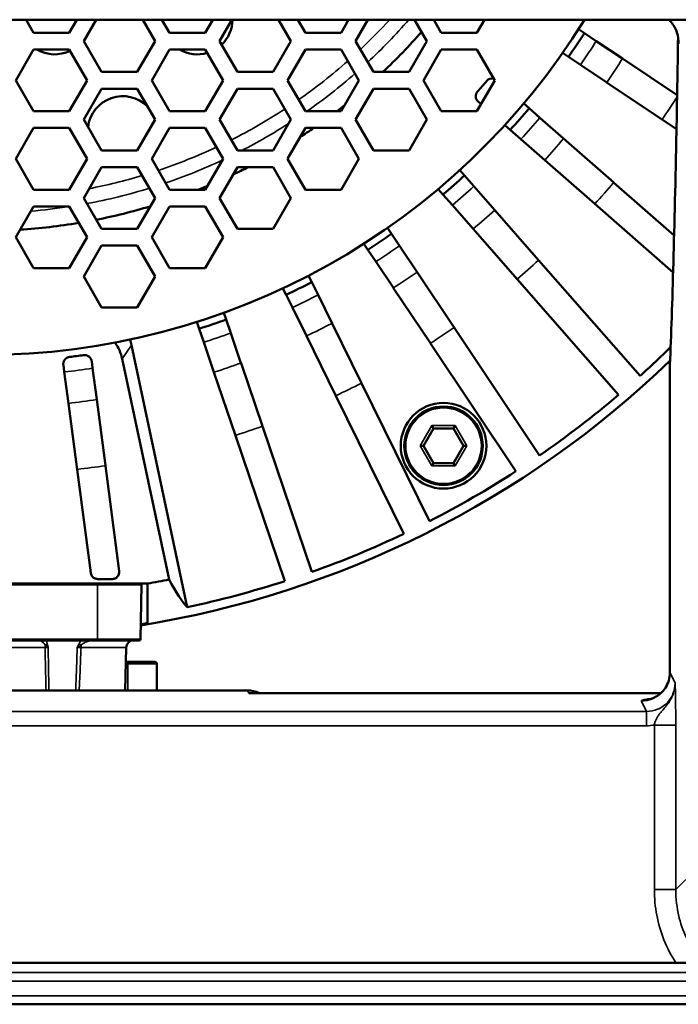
# Model space of a CAD drawing. Header units: millimetres. Extents: x 50 to 3176, y 50 to 2109.
# Tile 648 of 656: x 2274 to 2321, y 967 to 1036. Entities that reach past the tile are written whole.
import ezdxf

# ---------------------------------------------------------------- set-up
doc = ezdxf.new("R2010")
doc.units = ezdxf.units.MM
doc.header["$LTSCALE"] = 10
doc.layers.add('Visible (ISO)', color=7, linetype='Continuous', lineweight=50)
doc.layers.add('Visible Narrow (ISO)', color=7, linetype='Continuous', lineweight=35)

msp = doc.modelspace()

# ---------------------------------------------------------------- linework, layer by layer
at = {"layer": 'Visible (ISO)'}
for p, q in [((2551.3108, 1036.2033), (2182.3108, 1036.2033)), ((2274.7956, 1036.2033), (2275.3239, 1035.2882)), ((2277.8239, 1035.2882), (2278.3522, 1036.2033)), ((2279.7031, 1036.2033), (2278.837, 1034.7033)), ((2283.837, 1034.7033), (2282.971, 1036.2033)), ((2284.3219, 1036.2033), (2284.8502, 1035.2882)), ((2287.3502, 1035.2882), (2287.8785, 1036.2033)), ((2289.2294, 1036.2033), (2288.3633, 1034.7033)), ((2293.3633, 1034.7033), (2292.4973, 1036.2033)), ((2293.8482, 1036.2033), (2294.3765, 1035.2882)), ((2296.8765, 1035.2882), (2297.4048, 1036.2033)), ((2298.7556, 1036.2033), (2297.8896, 1034.7033)), ((2302.8896, 1034.7033), (2302.0236, 1036.2033)), ((2303.3744, 1036.2033), (2303.9027, 1035.2882)), ((2306.4027, 1035.2882), (2306.9311, 1036.2033)), ((2277.8239, 1035.2882), (2275.3239, 1035.2882)), ((2287.3502, 1035.2882), (2284.8502, 1035.2882)), ((2296.8765, 1035.2882), (2294.3765, 1035.2882)), ((2306.4027, 1035.2882), (2303.9027, 1035.2882)), ((2313.5157, 1035.5396), (2313.9315, 1035.2618)), ((2314.7638, 1034.7057), (2313.9315, 1035.2618)), ((2278.837, 1034.7033), (2280.087, 1032.5382)), ((2282.587, 1032.5382), (2283.837, 1034.7033)), ((2288.3633, 1034.7033), (2289.6133, 1032.5382)), ((2292.1133, 1032.5382), (2293.3633, 1034.7033)), ((2297.8896, 1034.7033), (2299.1396, 1032.5382)), ((2301.6396, 1032.5382), (2302.8896, 1034.7033)), ((2314.7631, 1034.7061), (2316.6086, 1033.473)), ((2275.3239, 1034.1183), (2274.0739, 1031.9533)), ((2275.3239, 1034.1183), (2277.8239, 1034.1183)), ((2279.0739, 1031.9533), (2277.8239, 1034.1183)), ((2284.8502, 1034.1183), (2283.6002, 1031.9533)), ((2284.8502, 1034.1183), (2287.3502, 1034.1183)), ((2288.6002, 1031.9533), (2287.3502, 1034.1183)), ((2294.3765, 1034.1183), (2293.1265, 1031.9533)), ((2294.3765, 1034.1183), (2296.8765, 1034.1183)), ((2298.1265, 1031.9533), (2296.8765, 1034.1183)), ((2303.9027, 1034.1183), (2302.6527, 1031.9533)), ((2303.9027, 1034.1183), (2306.4027, 1034.1183)), ((2307.6527, 1031.9533), (2306.4027, 1034.1183)), ((2312.8204, 1033.5989), (2312.4045, 1033.8767)), ((2313.6502, 1033.0444), (2312.8204, 1033.5989)), ((2315.4974, 1031.8101), (2313.652, 1033.0432)), ((2320.4357, 1030.9158), (2316.6099, 1033.4721)), ((2282.587, 1032.5382), (2280.087, 1032.5382)), ((2292.1133, 1032.5382), (2289.6133, 1032.5382)), ((2301.6396, 1032.5382), (2299.1396, 1032.5382)), ((2274.0739, 1031.9533), (2275.3239, 1029.7882)), ((2277.8239, 1029.7882), (2279.0739, 1031.9533)), ((2283.6002, 1031.9533), (2284.8502, 1029.7882)), ((2287.3502, 1029.7882), (2288.6002, 1031.9533)), ((2293.1265, 1031.9533), (2294.3765, 1029.7882)), ((2296.8765, 1029.7882), (2298.1265, 1031.9533)), ((2302.6527, 1031.9533), (2303.9027, 1029.7882)), ((2306.4027, 1029.7882), (2307.6527, 1031.9533)), ((2319.3788, 1029.2167), (2315.494, 1031.8124)), ((2280.087, 1031.3683), (2278.837, 1029.2033)), ((2280.087, 1031.3683), (2282.587, 1031.3683)), ((2283.837, 1029.2033), (2282.587, 1031.3683)), ((2289.6133, 1031.3683), (2288.3633, 1029.2033)), ((2289.6133, 1031.3683), (2292.1133, 1031.3683)), ((2293.3633, 1029.2033), (2292.1133, 1031.3683)), ((2299.1396, 1031.3683), (2297.8896, 1029.2033)), ((2299.1396, 1031.3683), (2301.6396, 1031.3683)), ((2302.8896, 1029.2033), (2301.6396, 1031.3683)), ((2306.6897, 1030.2852), (2306.4859, 1030.4639)), ((2309.6786, 1030.3242), (2310.0546, 1029.9944)), ((2277.8239, 1029.7882), (2275.3239, 1029.7882)), ((2287.3502, 1029.7882), (2284.8502, 1029.7882)), ((2296.8765, 1029.7882), (2294.3765, 1029.7882)), ((2306.4027, 1029.7882), (2303.9027, 1029.7882)), ((2310.8064, 1029.3351), (2310.0546, 1029.9944)), ((2278.837, 1029.2033), (2280.087, 1027.0382)), ((2282.587, 1027.0382), (2283.837, 1029.2033)), ((2288.3633, 1029.2033), (2289.6133, 1027.0382)), ((2292.1133, 1027.0382), (2293.3633, 1029.2033)), ((2297.8896, 1029.2033), (2299.1396, 1027.0382)), ((2301.6396, 1027.0382), (2302.8896, 1029.2033)), ((2308.7359, 1028.4907), (2308.3599, 1028.8205)), ((2310.8066, 1029.3349), (2312.4753, 1027.8715)), ((2320.3908, 1028.5404), (2319.38, 1029.2158)), ((2275.3239, 1028.6183), (2274.0739, 1026.4533)), ((2275.3239, 1028.6183), (2277.8239, 1028.6183)), ((2279.0739, 1026.4533), (2277.8239, 1028.6183)), ((2284.8502, 1028.6183), (2283.6002, 1026.4533)), ((2284.8502, 1028.6183), (2287.3502, 1028.6183)), ((2288.6002, 1026.4533), (2287.3502, 1028.6183)), ((2294.3765, 1028.6183), (2293.1265, 1026.4533)), ((2294.3765, 1028.6183), (2296.8765, 1028.6183)), ((2298.1265, 1026.4533), (2296.8765, 1028.6183)), ((2309.4875, 1027.8316), (2308.7359, 1028.4907)), ((2311.1566, 1026.3679), (2309.4879, 1027.8313)), ((2315.9871, 1024.7918), (2312.4792, 1027.8681)), ((2282.587, 1027.0382), (2280.087, 1027.0382)), ((2292.1133, 1027.0382), (2289.6133, 1027.0382)), ((2301.6396, 1027.0382), (2299.1396, 1027.0382)), ((2274.0739, 1026.4533), (2275.3239, 1024.2882)), ((2277.8239, 1024.2882), (2279.0739, 1026.4533)), ((2283.6002, 1026.4533), (2284.8502, 1024.2882)), ((2287.3502, 1024.2882), (2288.6002, 1026.4533)), ((2293.1265, 1026.4533), (2294.3765, 1024.2882)), ((2296.8765, 1024.2882), (2298.1265, 1026.4533)), ((2314.6659, 1023.2902), (2311.1537, 1026.3704)), ((2280.087, 1025.8683), (2278.837, 1023.7033)), ((2280.087, 1025.8683), (2282.587, 1025.8683)), ((2283.837, 1023.7033), (2282.587, 1025.8683)), ((2289.6133, 1025.8683), (2288.3633, 1023.7033)), ((2289.6133, 1025.8683), (2292.1133, 1025.8683)), ((2293.3633, 1023.7033), (2292.1133, 1025.8683)), ((2305.1936, 1025.6542), (2305.5233, 1025.2782)), ((2306.1829, 1024.526), (2305.5233, 1025.2782)), ((2315.9857, 1024.793), (2320.2223, 1021.0776)), ((2277.8239, 1024.2882), (2275.3239, 1024.2882)), ((2287.3502, 1024.2882), (2284.8502, 1024.2882)), ((2296.8765, 1024.2882), (2294.3765, 1024.2882)), ((2304.0196, 1023.9595), (2303.6899, 1024.3355)), ((2306.1828, 1024.5262), (2307.6462, 1022.8575)), ((2278.837, 1023.7033), (2280.087, 1021.5382)), ((2282.587, 1021.5382), (2283.837, 1023.7033)), ((2288.3633, 1023.7033), (2289.6133, 1021.5382)), ((2292.1133, 1021.5382), (2293.3633, 1023.7033)), ((2304.679, 1023.2076), (2304.0196, 1023.9595)), ((2320.1508, 1018.4802), (2314.667, 1023.2893)), ((2275.3239, 1023.1183), (2274.0739, 1020.9533)), ((2275.3239, 1023.1183), (2277.8239, 1023.1183)), ((2279.0739, 1020.9533), (2277.8239, 1023.1183)), ((2284.8502, 1023.1183), (2283.6002, 1020.9533)), ((2284.8502, 1023.1183), (2287.3502, 1023.1183)), ((2288.6002, 1020.9533), (2287.3502, 1023.1183)), ((2306.1425, 1021.5388), (2304.6791, 1023.2075)), ((2310.7251, 1019.3466), (2307.6467, 1022.8569)), ((2282.587, 1021.5382), (2280.087, 1021.5382)), ((2292.1133, 1021.5382), (2289.6133, 1021.5382)), ((2300.1374, 1021.6095), (2300.4152, 1021.1937)), ((2309.221, 1018.0284), (2306.1418, 1021.5395)), ((2274.0739, 1020.9533), (2275.3239, 1018.7882)), ((2277.8239, 1018.7882), (2279.0739, 1020.9533)), ((2283.6002, 1020.9533), (2284.8502, 1018.7882)), ((2287.3502, 1018.7882), (2288.6002, 1020.9533)), ((2300.9712, 1020.3616), (2300.4152, 1021.1937)), ((2280.087, 1020.3683), (2278.837, 1018.2033)), ((2280.087, 1020.3683), (2282.587, 1020.3683)), ((2283.837, 1018.2033), (2282.587, 1020.3683)), ((2298.7523, 1020.0825), (2298.4744, 1020.4984)), ((2299.3074, 1019.2517), (2298.7523, 1020.0825)), ((2300.9709, 1020.3621), (2302.204, 1018.5166)), ((2300.541, 1017.4055), (2299.3079, 1019.2509)), ((2310.7249, 1019.3468), (2317.8361, 1011.2381)), ((2277.8239, 1018.7882), (2275.3239, 1018.7882)), ((2287.3502, 1018.7882), (2284.8502, 1018.7882)), ((2304.7984, 1014.6337), (2302.205, 1018.5151)), ((2278.837, 1018.2033), (2280.087, 1016.0382)), ((2282.587, 1016.0382), (2283.837, 1018.2033)), ((2294.5965, 1018.2594), (2294.8177, 1017.8109)), ((2295.2603, 1016.9133), (2294.8177, 1017.8109)), ((2316.3324, 1009.9194), (2309.2213, 1018.0281)), ((2293.0239, 1016.9263), (2292.8027, 1017.3749)), ((2303.1347, 1013.5237), (2300.54, 1017.407)), ((2293.4662, 1016.0294), (2293.0239, 1016.9263)), ((2295.26, 1016.9139), (2296.2417, 1014.9232)), ((2282.587, 1016.0382), (2280.087, 1016.0382)), ((2294.4479, 1014.0387), (2293.4663, 1016.0293)), ((2286.9326, 1014.5448), (2286.7718, 1015.0184)), ((2288.6657, 1015.6612), (2288.8265, 1015.1877)), ((2289.1482, 1014.2399), (2288.8265, 1015.1877)), ((2287.2542, 1013.5974), (2286.9326, 1014.5448)), ((2298.3073, 1010.7347), (2296.243, 1014.9207)), ((2304.798, 1014.6343), (2310.7901, 1005.6666)), ((2289.148, 1014.2406), (2289.8614, 1012.1389)), ((2296.5127, 1009.8517), (2294.447, 1014.0406)), ((2286.0884, 995.0324), (2282.187, 1013.3867)), ((2287.9675, 1011.496), (2287.2541, 1013.5977)), ((2309.1271, 1004.5555), (2303.1351, 1013.5231)), ((2279.4578, 1011.7798), (2279.3935, 1012.2683)), ((2281.5297, 1012.4463), (2284.8194, 996.9694)), ((2277.4106, 1012.0072), (2277.4749, 1011.5188)), ((2279.4578, 1011.7798), (2279.7475, 1009.5793)), ((2291.3627, 1007.7162), (2289.8623, 1012.1362)), ((2319.9292, 990.4608), (2319.9292, 1011.8528)), ((2277.7646, 1009.3183), (2277.4749, 1011.5188)), ((2289.468, 1007.0757), (2287.9662, 1011.4999)), ((2298.3068, 1010.7356), (2303.0771, 1001.0625)), ((2280.3568, 1004.9513), (2279.7469, 1009.5834)), ((2301.2833, 1000.1779), (2296.5131, 1009.851)), ((2278.3741, 1004.6887), (2277.7646, 1009.318)), ((2291.3624, 1007.7171), (2294.8291, 997.5045)), ((2303.3608, 1007.5571), (2302.6608, 1006.3446)), ((2303.2453, 1007.7571), (2303.3608, 1007.5571)), ((2304.7608, 1007.5571), (2303.3608, 1007.5571)), ((2304.8762, 1007.7571), (2304.7608, 1007.5571)), ((2305.4608, 1006.3446), (2304.7608, 1007.5571)), ((2292.9352, 996.8616), (2289.4685, 1007.0743)), ((2302.4298, 1006.3446), (2302.6608, 1006.3446)), ((2302.6608, 1006.3446), (2303.3608, 1005.1322)), ((2304.7608, 1005.1322), (2305.4608, 1006.3446)), ((2305.6917, 1006.3446), (2305.4608, 1006.3446)), ((2278.3739, 1004.6902), (2279.3285, 997.4389)), ((2280.3571, 1004.9487), (2281.3288, 997.5679)), ((2303.2453, 1004.9322), (2303.3608, 1005.1322)), ((2303.3608, 1005.1322), (2304.7608, 1005.1322)), ((2304.8762, 1004.9322), (2304.7608, 1005.1322)), ((2263.8108, 996.7033), (2279.8108, 996.7033)), ((2279.8108, 996.7033), (2282.3719, 996.7033)), ((2282.3719, 996.7033), (2283.3115, 996.7033)), ((2282.8788, 996.6015), (2282.8125, 992.8015)), ((2279.8108, 992.7033), (2263.8108, 992.7033)), ((2282.7125, 992.7033), (2279.8108, 992.7033)), ((2281.7471, 989.2054), (2281.8153, 992.2146)), ((2281.9191, 991.2033), (2281.7924, 991.2033)), ((2281.9191, 991.2033), (2283.8152, 991.2033)), ((2283.9679, 991.0533), (2283.9679, 989.2054)), ((2253.3123, 989.2054), (2290.3092, 989.2054)), ((2319.3024, 989.0186), (2290.4026, 989.0186)), ((2250.1569, 970.1183), (2320.3375, 970.1183)), ((2512.7503, 967.2033), (2191.8108, 967.2033))]:
    msp.add_line(p, q, dxfattribs=at)
for radius in [3, 2.75]:
    msp.add_circle((2304.0608, 1006.3446), radius, dxfattribs=at)
for centre, radius, start, end in [((2271.8108, 1062.2033), 49.5, 211.685245, 328.314755), ((2286.8108, 1036.2225), 2.45, 180.449902, 182.09189), ((2286.8108, 1036.2225), 2.45, 313.812752, 359.550098), ((2271.8108, 1062.2033), 40.7933, 313.347496, 318.827861), ((2271.8108, 1062.2033), 50, 325.104008, 327.395992), ((2276.8108, 1036.2225), 2.45, 239.187334, 295.911401), ((2286.8108, 1036.2225), 2.45, 239.187334, 286.187248), ((2271.8108, 1062.2033), 46.5, 318.140459, 319.359541), ((2307.4749, 1031.5917), 0.5, 77.964033, 139.359541), ((2306.8156, 1030.8399), 0.5, 138.140459, 228.75), ((2281.571, 1028.3928), 2.45, 44.89538, 173.225891), ((2271.8108, 1062.2033), 40.7933, 307.380906, 308.348153), ((2271.8108, 1062.2033), 50, 317.604008, 319.895992), ((2271.8108, 1062.2033), 40.7933, 302.962354, 304.583987), ((2271.8108, 1062.2033), 40.7933, 295.416013, 297.037646), ((2271.8108, 1062.2033), 50, 310.104008, 312.395992), ((2271.8108, 1062.2033), 40.7933, 291.651847, 292.619094), ((2271.8108, 1062.2033), 40.7933, 281.172139, 286.652504), ((2271.8108, 1062.2033), 40.7933, 273.617301, 279.426784), ((2271.8108, 1062.2033), 50, 302.604008, 304.895992), ((2271.8108, 1062.2033), 50, 295.104008, 297.395992), ((2271.8108, 1062.2033), 50, 287.604008, 289.895992), ((2271.8108, 1062.2033), 68.6715, 312.084375, 314.542909), ((2271.8108, 1062.2033), 50, 276.932706, 278.067294), ((2271.8108, 1062.2033), 69.3237, 279.145502, 313.97343), ((2271.8108, 1062.2033), 68.6715, 304.584375, 310.415625), ((2271.8108, 1062.2033), 68.6715, 297.084375, 302.915625), ((2271.8108, 1062.2033), 68.6715, 289.584375, 295.415625), ((2282.7788, 996.6033), 0.1, 359, 90), ((2271.8108, 1062.2033), 66.5183, 279.957465, 281.277715), ((2271.8108, 1062.2033), 68.6715, 282, 287.915625), ((2282.3152, 992.2033), 0.5, 90, 178.7), ((2282.7125, 992.8033), 0.1, 270, 359)]:
    msp.add_arc(centre, radius, start, end, dxfattribs=at)
for centre, major_axis, ratio, start_param, end_param in [((2279.2502, 1012.7544), (1.7228, 2.4658), 0.9974374, 5.5330978, 5.668985), ((2278.5929, 1011.8136), (1.7228, 2.4658), 0.9974374, 5.533122, 5.9451779), ((2321.9313, 1011.9546), (-1.9984, 0.0794), 0.9154271, 6.2831823, 6.2833886), ((2283.8152, 991.0533), (0.1526, 0), 0.9826973, 0, 1.5707963), ((2290.3105, 987.2042), (0.8949, -1.7903), 0.9992388, 2.2428349, 2.6783715)]:
    msp.add_ellipse(centre, major_axis=major_axis, ratio=ratio, start_param=start_param, end_param=end_param, dxfattribs=at)
for points, knots in [([(2320.5325, 1034.5174), (2320.5427, 1034.771), (2320.5087, 1035.0494), (2320.3313, 1035.5782), (2320.1877, 1035.8276), (2319.9598, 1036.0881), (2319.9021, 1036.1467), (2319.8388, 1036.2032)], [-2.17884973, -2.17884973, -2.17884973, -2.17884973, -1.98792682, -1.98792682, -1.7970039, -1.7970039, -1.74103582, -1.74103582, -1.74103582, -1.74103582]), ([(2319.9329, 1012.034), (2320.0965, 1016.1518), (2320.254, 1021.5617), (2320.4283, 1030.4438), (2320.4667, 1032.6442), (2320.502, 1034.988)], [0, 0, 0, 0, 3.0835019, 3.0835019, 4.0123467, 4.0123467, 4.0123467, 4.0123467]), ([(2277.8459, 1012.5689), (2277.8449, 1012.5687), (2277.8439, 1012.5686), (2277.7512, 1012.5567), (2277.6614, 1012.5194), (2277.5258, 1012.4062), (2277.4783, 1012.3427), (2277.4237, 1012.2161), (2277.4084, 1012.1542), (2277.4058, 1012.0606), (2277.407, 1012.0341), (2277.4106, 1012.0072)], [-0.00054676, -0.00054676, -0.00054676, -0.00054676, 0, 0, 0.04815888, 0.04815888, 0.086338, 0.086338, 0.11486679, 0.11486679, 0.12573368, 0.12573368, 0.12573368, 0.12573368]), ([(2279.3935, 1012.2683), (2279.3899, 1012.2951), (2279.3843, 1012.321), (2279.3576, 1012.4108), (2279.3267, 1012.4666), (2279.2413, 1012.5748), (2279.1789, 1012.6238), (2279.0186, 1012.6981), (2278.9222, 1012.7109), (2278.8296, 1012.6984), (2278.8286, 1012.6982), (2278.8276, 1012.6981)], [0.31226974, 0.31226974, 0.31226974, 0.31226974, 0.32313663, 0.32313663, 0.35166541, 0.35166541, 0.38984454, 0.38984454, 0.43800342, 0.43800342, 0.43855018, 0.43855018, 0.43855018, 0.43855018]), ([(2279.3287, 997.438), (2279.3377, 997.3696), (2279.361, 997.302), (2279.445, 997.166), (2279.5105, 997.1038), (2279.6191, 997.0462), (2279.6576, 997.0293), (2279.7314, 997.0113), (2279.7648, 997.0053), (2279.8107, 997.0034), (2279.8174, 997.0033), (2279.8245, 997.0033)], [-0.19940481, -0.19940481, -0.19940481, -0.19940481, -0.13350742, -0.13350742, -0.05383403, -0.05383403, -0.02493411, -0.02493411, -0.0091785, -0.0091785, -0.00664754, -0.00664754, -0.00664754, -0.00664754]), ([(2280.8332, 997.0033), (2280.8443, 997.0033), (2280.8563, 997.0037), (2280.8798, 997.0054), (2280.8908, 997.0065), (2280.9021, 997.0081), (2280.9105, 997.0092), (2280.9188, 997.0106), (2280.9412, 997.0149), (2280.9547, 997.0181), (2280.9967, 997.0298), (2281.0223, 997.0399), (2281.1103, 997.0807), (2281.1578, 997.121), (2281.2965, 997.2594), (2281.3483, 997.4162), (2281.3288, 997.5686)], [-0.00753987, -0.00753987, -0.00753987, -0.00753987, -0.00341427, -0.00341427, 0, 0, 0, 0.00255587, 0.00255587, 0.00706553, 0.00706553, 0.01784863, 0.01784863, 0.05245921, 0.05245921, 0.18768693, 0.18768693, 0.18768693, 0.18768693]), ([(2279.8245, 997.0033), (2279.9679, 997.0033), (2280.1113, 997.0033), (2280.4498, 997.0033), (2280.6438, 997.0033), (2280.8332, 997.0033)], [0.79706411, 0.79706411, 0.79706411, 0.79706411, 0.84280305, 0.84280305, 0.90590367, 0.90590367, 0.90590367, 0.90590367]), ([(2283.3115, 996.6951), (2283.3108, 996.0421), (2283.3108, 995.5075), (2283.3108, 994.4869), (2283.3108, 994.1147), (2283.3109, 993.9452)], [-17.5096576, -17.5096576, -17.5096576, -17.5096576, -16.5246899, -16.5246899, -15.1284212, -15.1284212, -15.1284212, -15.1284212]), ([(2283.3109, 993.9452), (2283.3108, 993.9432), (2283.3093, 993.9411), (2283.3063, 993.9387), (2283.2856, 993.9221), (2283.192, 993.8948), (2283.0313, 993.8588), (2282.9726, 993.8456), (2282.9054, 993.8314), (2282.8302, 993.8163)], [-1.42243462, -1.42243462, -1.42243462, -1.42243462, -1.40609162, -1.40609162, -1.40609162, -1.29119481, -1.29119481, -1.29119481, -1.2492232, -1.2492232, -1.2492232, -1.2492232]), ([(2318.5818, 988.6064), (2318.5818, 988.6064), (2318.5936, 988.6087), (2318.6605, 988.6288), (2318.7255, 988.6483), (2318.8854, 988.7239), (2318.9483, 988.7569), (2319.1125, 988.8596), (2319.2212, 988.9403), (2319.4265, 989.1372), (2319.5251, 989.2538), (2319.7099, 989.5374), (2319.7922, 989.7128), (2319.9009, 990.0774), (2319.9292, 990.2699), (2319.9292, 990.4607)], [1.67503251, 1.67503251, 1.67503251, 1.67503251, 1.74251581, 1.74251581, 1.82205788, 1.82205788, 1.86070065, 1.86070065, 1.91296359, 1.91296359, 1.9638166, 1.9638166, 2.02455957, 2.02455957, 2.08459818, 2.08459818, 2.08459818, 2.08459818]), ([(2322.3521, 969.9424), (2322.3319, 969.9534), (2322.3075, 969.9646), (2322.2338, 969.9877), (2322.1818, 969.9994), (2321.9921, 970.0333), (2321.8174, 970.0539), (2321.4188, 970.0865), (2321.205, 970.0986), (2320.7736, 970.1142), (2320.5555, 970.1183), (2320.3375, 970.1183)], [0.00147662, 0.00147662, 0.00147662, 0.00147662, 0.0304567, 0.0304567, 0.06366543, 0.06366543, 0.13288692, 0.13288692, 0.19693136, 0.19693136, 0.25691248, 0.25691248, 0.25691248, 0.25691248])]:
    msp.add_open_spline(points, degree=3, knots=knots, dxfattribs=at)
for points in [[(2319.9292, 1011.8565), (2319.9292, 1011.8553), (2319.9292, 1011.8541), (2319.9292, 1011.8528)], [(2319.9293, 1011.8726), (2319.9295, 1011.9265), (2319.9308, 1011.9801), (2319.9329, 1012.0336)], [(2286.0884, 995.0324), (2285.7299, 995.4168), (2285.3064, 996.0521), (2284.8194, 996.9694)], [(2319.9292, 990.4607), (2319.9292, 990.4608), (2319.9292, 990.4608), (2319.9292, 990.4608)]]:
    msp.add_open_spline(points, degree=3, dxfattribs=at)
at = {"layer": 'Visible Narrow (ISO)'}
for p, q in [((2281.53, 1012.4465), (2282.1871, 1013.387)), ((2319.9316, 1011.9546), (2319.9316, 990.4498)), ((2303.2453, 1007.7571), (2302.4298, 1006.3446)), ((2303.2453, 1007.7571), (2304.8762, 1007.7571)), ((2305.6917, 1006.3446), (2304.8762, 1007.7571)), ((2302.4298, 1006.3446), (2303.2453, 1004.9322)), ((2304.8762, 1004.9322), (2305.6917, 1006.3446)), ((2304.8762, 1004.9322), (2303.2453, 1004.9322)), ((2279.8108, 996.6015), (2263.8108, 996.6015)), ((2279.8108, 996.7033), (2279.8108, 996.6015)), ((2279.8108, 992.8015), (2279.8108, 996.6015)), ((2279.8108, 996.6015), (2282.8788, 996.6015)), ((2263.8108, 992.8015), (2279.8108, 992.8015)), ((2282.8125, 992.8015), (2279.8108, 992.8015)), ((2279.8108, 992.8015), (2279.8108, 992.7033)), ((2273.1585, 992.2146), (2276.1248, 992.2146)), ((2278.6486, 992.2146), (2281.8153, 992.2146)), ((2281.789, 991.0533), (2281.9191, 991.0533)), ((2281.9191, 991.0533), (2281.9191, 991.2033)), ((2283.9679, 991.0533), (2281.9191, 991.0533)), ((2281.9191, 991.0533), (2281.9191, 989.2054)), ((2281.774, 990.3912), (2281.774, 989.2054)), ((2320.2936, 989.7249), (2319.9316, 990.4498)), ((2290.3092, 989.2054), (2290.4026, 989.0186)), ((2317.932, 988.4513), (2318.2948, 987.7253)), ((2211.1736, 987.7253), (2318.2948, 987.7253)), ((2318.2948, 987.7253), (2318.2948, 986.7259)), ((2318.2948, 986.7259), (2211.1736, 986.7259)), ((2318.8367, 975.2428), (2318.8367, 986.7755)), ((2318.8367, 986.7755), (2320.3365, 986.7755)), ((2320.3365, 986.7755), (2320.3365, 975.2428)), ((2321.037, 975.9433), (2320.3365, 975.2428)), ((2318.8367, 975.2428), (2320.3365, 975.2428)), ((2319.9364, 970.8055), (2319.9363, 970.8055)), ((2323.5581, 968.8311), (2249.8207, 968.8311)), ((2249.8208, 969.431), (2322.8441, 969.431)), ((2191.8108, 967.8033), (2325.4048, 967.8033))]:
    msp.add_line(p, q, dxfattribs=at)
msp.add_circle((2304.0608, 1006.3446), 2.65, dxfattribs=at)
for radius, start, end in [(38.5604, 313.245247, 317.602706), (39.559, 312.905032, 318.909806), (51, 325.126481, 327.373519), (38.5604, 304.961489, 311.465678), (53.2191, 325.173335, 327.326665), (39.559, 304.97415, 311.172462), (57.8878, 325.260179, 327.13349), (38.5604, 296.781299, 303.218701), (39.559, 297.261256, 302.738744), (51, 317.626481, 319.873519), (53.2191, 317.673335, 319.826665), (38.5604, 288.534322, 295.038511), (39.559, 288.827538, 295.02585), (38.5604, 281.073009, 286.754753), (57.8874, 317.760171, 319.739829), (39.559, 280.561447, 287.094968), (51, 310.126481, 312.373519), (39.559, 274.814258, 278.754269), (53.2191, 310.173335, 312.326665), (51, 302.626481, 304.873519), (57.8877, 310.260176, 312.239824), (53.2191, 302.673334, 304.826665), (51, 295.126481, 297.373519), (53.2191, 295.173335, 297.326665), (57.8876, 302.760174, 304.739826), (51, 287.626481, 289.873519), (69.3237, 279.145502, 313.973432), (51, 276.376481, 278.623519), (53.2191, 287.673336, 289.826665), (57.8875, 295.260173, 297.239827), (53.2191, 276.423335, 278.576665), (57.8879, 287.760179, 289.739821), (57.8878, 276.510178, 278.489822)]:
    msp.add_arc((2271.8108, 1062.2033), radius, start, end, dxfattribs=at)
for centre, major_axis, ratio, start_param, end_param in [((2321.9313, 1011.9546), (-1.9984, 0.0794), 0.9154271, 0.0002034, 0.0433729), ((2276.3403, 992.2033), (0, 0.5), 0.4311994, 1.2278541, 1.5481084), ((2276.0154, 992.4723), (0.2894, 0.0791), 0.4527967, 5.0202299, 5.7398779), ((2278.4755, 992.4723), (-0.2584, 0.1524), 0.0543245, 3.9009272, 4.6205765), ((2278.9904, 992.2033), (0, -0.5), 0.683487, 4.3694352, 4.6897036), ((2281.9191, 991.0533), (0, 0.15), 0.9673003, 0, 1.0876719), ((2317.9319, 990.4501), (-1.789, -0.8942), 0.9992388, 1.1075964, 2.6776357), ((2318.4497, 988.194), (-2.0876, -0.2128), 0.695814, 1.4259423, 1.6860155)]:
    msp.add_ellipse(centre, major_axis=major_axis, ratio=ratio, start_param=start_param, end_param=end_param, dxfattribs=at)
for points, knots in [([(2320.5025, 1034.9851), (2320.4948, 1034.4745), (2320.4679, 1032.7447), (2320.4162, 1029.7451), (2320.3414, 1025.9939), (2320.2555, 1022.2578), (2320.1583, 1018.607), (2320.0505, 1015.1263), (2319.9724, 1012.9802), (2319.9316, 1011.9546)], [0.08251596, 0.08251596, 0.08251596, 0.08251596, 0.14285714, 0.28571429, 0.42857143, 0.57142857, 0.71428571, 0.85714286, 1, 1, 1, 1]), ([(2275.6994, 992.7033), (2275.7194, 992.7033), (2275.7419, 992.6987), (2275.7662, 992.6903), (2275.7698, 992.6891), (2275.7734, 992.6878), (2275.7771, 992.6864), (2275.7832, 992.684), (2275.7893, 992.6815), (2275.7956, 992.6787), (2275.817, 992.6693), (2275.8394, 992.6575), (2275.8626, 992.6435), (2275.8781, 992.6341), (2275.8939, 992.6237), (2275.9099, 992.6124), (2275.922, 992.6039), (2275.9342, 992.5948), (2275.9465, 992.5851), (2275.9717, 992.5653), (2275.9972, 992.5432), (2276.0221, 992.5188), (2276.0248, 992.5161), (2276.0276, 992.5134), (2276.0303, 992.5106), (2276.0497, 992.491), (2276.0687, 992.4699), (2276.0866, 992.4472), (2276.105, 992.4237), (2276.1223, 992.3985), (2276.1372, 992.3714)], [0, 0, 0, 0, 0.17952583, 0.17952583, 0.17952583, 0.20602234, 0.20602234, 0.20602234, 0.25, 0.25, 0.25, 0.39975045, 0.39975045, 0.39975045, 0.5, 0.5, 0.5, 0.57606988, 0.57606988, 0.57606988, 0.73277967, 0.73277967, 0.73277967, 0.75, 0.75, 0.75, 0.87302603, 0.87302603, 0.87302603, 0.9999998, 0.9999998, 0.9999998, 0.9999998]), ([(2276.3427, 992.2029), (2276.3426, 992.203), (2276.3426, 992.2031), (2276.3345, 992.2114), (2276.3258, 992.2199), (2276.3075, 992.237), (2276.2978, 992.2456), (2276.2863, 992.2554), (2276.285, 992.2565), (2276.2731, 992.2665), (2276.262, 992.2755), (2276.2407, 992.2924), (2276.2306, 992.3003), (2276.2187, 992.3095), (2276.2173, 992.3106), (2276.204, 992.3209), (2276.1913, 992.3306), (2276.165, 992.3506), (2276.1513, 992.3609), (2276.1372, 992.3714)], [0, 0, 0, 0, 0.0012874, 0.0012874, 0.1673104, 0.1673104, 0.3333333, 0.3333333, 0.3546085, 0.3546085, 0.5254696, 0.5254696, 0.6666667, 0.6666667, 0.6845297, 0.6845297, 0.8422649, 0.8422649, 1, 1, 1, 1]), ([(2276.2816, 992.4723), (2276.2816, 992.4723), (2276.2816, 992.4724), (2276.2776, 992.4888), (2276.2731, 992.5056), (2276.265, 992.5331), (2276.2618, 992.5438), (2276.2543, 992.5674), (2276.25, 992.5804), (2276.2399, 992.6091), (2276.2342, 992.6248), (2276.2221, 992.656), (2276.2158, 992.6715), (2276.2069, 992.6923), (2276.2045, 992.6978), (2276.2021, 992.7033)], [0, 0, 0, 0, 0.00000148, 0.00000148, 0.06888078, 0.06888078, 0.11111111, 0.11111111, 0.16190881, 0.16190881, 0.22222222, 0.22222222, 0.28204206, 0.28204206, 0.3034808, 0.3034808, 0.3034808, 0.3034808]), ([(2276.3427, 992.2029), (2276.3363, 992.232), (2276.33, 992.261), (2276.3236, 992.2902), (2276.3173, 992.3189), (2276.3109, 992.3477), (2276.3043, 992.3766), (2276.2971, 992.4084), (2276.2896, 992.4403), (2276.2816, 992.4723)], [0, 0, 0, 0, 0.3265149, 0.3265149, 0.3265149, 0.6477354, 0.6477354, 0.6477354, 1, 1, 1, 1]), ([(2278.5074, 992.4723), (2278.492, 992.4434), (2278.4776, 992.4147), (2278.4639, 992.3861), (2278.4499, 992.3569), (2278.4366, 992.3278), (2278.4236, 992.299), (2278.4093, 992.2669), (2278.3954, 992.235), (2278.3815, 992.203)], [0, 0, 0, 0, 0.3174858, 0.3174858, 0.3174858, 0.6408936, 0.6408936, 0.6408936, 1, 1, 1, 1]), ([(2278.6686, 992.3714), (2278.6536, 992.3611), (2278.6386, 992.351), (2278.6112, 992.3331), (2278.5987, 992.3252), (2278.5813, 992.3143), (2278.5762, 992.3112), (2278.5548, 992.2982), (2278.5387, 992.2888), (2278.5129, 992.274), (2278.5031, 992.2685), (2278.4878, 992.26), (2278.4823, 992.257), (2278.4612, 992.2454), (2278.4453, 992.2368), (2278.4135, 992.2198), (2278.3976, 992.2114), (2278.3817, 992.2031), (2278.3816, 992.203), (2278.3815, 992.203)], [0.00000105, 0.00000105, 0.00000105, 0.00000105, 0.15297907, 0.15297907, 0.28010922, 0.28010922, 0.33333333, 0.33333333, 0.50377131, 0.50377131, 0.60863939, 0.60863939, 0.66666667, 0.66666667, 0.83272797, 0.83272797, 0.99878927, 0.99878927, 1, 1, 1, 1]), ([(2278.6914, 992.7033), (2278.6858, 992.6981), (2278.6802, 992.6929), (2278.6748, 992.6877), (2278.6646, 992.678), (2278.6546, 992.6681), (2278.6451, 992.6582), (2278.6342, 992.6471), (2278.6239, 992.6359), (2278.614, 992.6248), (2278.5964, 992.6049), (2278.5803, 992.5852), (2278.5657, 992.5655), (2278.5498, 992.544), (2278.5356, 992.5225), (2278.523, 992.5008), (2278.5175, 992.4914), (2278.5123, 992.4819), (2278.5074, 992.4723)], [0.69667699, 0.69667699, 0.69667699, 0.69667699, 0.71733655, 0.71733655, 0.71733655, 0.75615311, 0.75615311, 0.75615311, 0.8, 0.8, 0.8, 0.8779407, 0.8779407, 0.8779407, 0.96287975, 0.96287975, 0.96287975, 1, 1, 1, 1]), ([(2278.6686, 992.3714), (2278.7039, 992.4148), (2278.7489, 992.4534), (2278.7983, 992.4877), (2278.8096, 992.4956), (2278.8213, 992.5033), (2278.8331, 992.5108), (2278.8694, 992.5337), (2278.9076, 992.5546), (2278.9471, 992.5735), (2278.9762, 992.5876), (2279.006, 992.6006), (2279.0364, 992.6125), (2279.0592, 992.6215), (2279.0824, 992.6299), (2279.1058, 992.6377), (2279.1555, 992.6543), (2279.2064, 992.6681), (2279.2577, 992.6788), (2279.2676, 992.6808), (2279.2775, 992.6827), (2279.2874, 992.6846), (2279.3412, 992.6944), (2279.3953, 992.7006), (2279.4488, 992.7026), (2279.4609, 992.7031), (2279.4729, 992.7033), (2279.4849, 992.7033)], [0, 0, 0, 0, 0.20323193, 0.20323193, 0.20323193, 0.25, 0.25, 0.25, 0.39378194, 0.39378194, 0.39378194, 0.5, 0.5, 0.5, 0.57991882, 0.57991882, 0.57991882, 0.75, 0.75, 0.75, 0.78269865, 0.78269865, 0.78269865, 0.96005227, 0.96005227, 0.96005227, 0.99999951, 0.99999951, 0.99999951, 0.99999951]), ([(2276.3427, 992.2029), (2276.3347, 992.2036), (2276.3262, 992.2042), (2276.3068, 992.2056), (2276.2958, 992.2063), (2276.2718, 992.2078), (2276.2588, 992.2085), (2276.234, 992.2099), (2276.2225, 992.2104), (2276.1938, 992.2118), (2276.1762, 992.2126), (2276.1471, 992.2138), (2276.1361, 992.2142), (2276.1248, 992.2146)], [0, 0, 0, 0, 0.1576148, 0.1576148, 0.3333333, 0.3333333, 0.5182659, 0.5182659, 0.6666667, 0.6666667, 0.8769667, 0.8769667, 1, 1, 1, 1]), ([(2276.1936, 989.2054), (2276.1933, 989.2181), (2276.193, 989.2307), (2276.1927, 989.2434), (2276.1836, 989.6066), (2276.1748, 989.9718), (2276.1663, 990.3391), (2276.1571, 990.732), (2276.1482, 991.1273), (2276.1396, 991.5249), (2276.1346, 991.754), (2276.1297, 991.9839), (2276.1248, 992.2146)], [0.67106588, 0.67106588, 0.67106588, 0.67106588, 0.67528034, 0.67528034, 0.67528034, 0.79616888, 0.79616888, 0.79616888, 0.92548089, 0.92548089, 0.92548089, 1, 1, 1, 1]), ([(2276.3974, 989.2054), (2276.3971, 989.2219), (2276.3968, 989.2383), (2276.3893, 989.62), (2276.3824, 989.9852), (2276.3683, 990.7457), (2276.3612, 991.141), (2276.3503, 991.7585), (2276.3465, 991.9807), (2276.3427, 992.2029)], [0.66133951, 0.66133951, 0.66133951, 0.66133951, 0.66691525, 0.66691525, 0.79071613, 0.79071613, 0.92467989, 0.92467989, 1, 1, 1, 1]), ([(2278.3815, 992.203), (2278.3739, 991.9798), (2278.3664, 991.7566), (2278.3394, 990.9693), (2278.3198, 990.4052), (2278.2922, 989.6293), (2278.2846, 989.4173), (2278.277, 989.2054)], [0, 0, 0, 0, 0.07564148, 0.07564148, 0.26682985, 0.26682985, 0.33866183, 0.33866183, 0.33866183, 0.33866183]), ([(2278.6486, 992.2146), (2278.6263, 992.2136), (2278.6023, 992.2125), (2278.5741, 992.2113), (2278.5714, 992.2111), (2278.5464, 992.21), (2278.523, 992.209), (2278.4921, 992.2076), (2278.4853, 992.2073), (2278.4498, 992.2058), (2278.42, 992.2045), (2278.387, 992.2032), (2278.3843, 992.2031), (2278.3815, 992.203)], [0.00057145, 0.00057145, 0.00057145, 0.00057145, 0.30157123, 0.30157123, 0.33333333, 0.33333333, 0.59442668, 0.59442668, 0.66666667, 0.66666667, 0.97193277, 0.97193277, 1, 1, 1, 1]), ([(2278.6486, 992.2146), (2278.6393, 991.983), (2278.6299, 991.7521), (2278.6205, 991.5221), (2278.5971, 990.9532), (2278.5733, 990.3891), (2278.5491, 989.8298), (2278.5401, 989.621), (2278.531, 989.4129), (2278.5219, 989.2054)], [0.00000026, 0.00000026, 0.00000026, 0.00000026, 0.07484206, 0.07484206, 0.07484206, 0.25989908, 0.25989908, 0.25989908, 0.32898712, 0.32898712, 0.32898712, 0.32898712]), ([(2320.2936, 989.7249), (2320.2938, 989.662), (2320.2913, 989.6), (2320.2823, 989.4884), (2320.2765, 989.4384), (2320.2602, 989.3289), (2320.2489, 989.2697), (2320.2218, 989.1521), (2320.2058, 989.0939), (2320.1864, 989.0321), (2320.1848, 989.0271), (2320.1751, 988.997), (2320.1667, 988.9723), (2320.138, 988.8924), (2320.1164, 988.8387), (2320.0692, 988.732), (2320.0436, 988.6793), (2319.9899, 988.5776), (2319.9619, 988.5285), (2319.9277, 988.4726), (2319.9225, 988.4641), (2319.8927, 988.4165), (2319.8676, 988.3785), (2319.8169, 988.305), (2319.7913, 988.2696), (2319.7398, 988.2008), (2319.714, 988.1674), (2319.6627, 988.1029), (2319.6374, 988.0718), (2319.6004, 988.0274), (2319.5892, 988.014), (2319.5767, 987.9991), (2319.5754, 987.9976), (2319.5471, 987.9642), (2319.5198, 987.9323), (2319.4639, 987.8675), (2319.4355, 987.8347), (2319.3793, 987.7696), (2319.3515, 987.7374), (2319.2987, 987.6748), (2319.2735, 987.6444), (2319.2388, 987.601), (2319.2285, 987.5879), (2319.1969, 987.5471), (2319.1765, 987.5196), (2319.1371, 987.4643), (2319.1181, 987.4365), (2319.097, 987.4039), (2319.0939, 987.399), (2319.0727, 987.3658), (2319.0556, 987.3376), (2319.0226, 987.28), (2319.0066, 987.2507), (2318.9825, 987.2039), (2318.9737, 987.1864), (2318.949, 987.1353), (2318.9339, 987.1018), (2318.9061, 987.0349), (2318.8935, 987.0016), (2318.871, 986.9343), (2318.8612, 986.9004), (2318.846, 986.8361), (2318.8404, 986.8055), (2318.8367, 986.7755)], [0, 0, 0, 0, 0.0413647, 0.0413647, 0.0759054, 0.0759054, 0.1184885, 0.1184885, 0.1626946, 0.1626946, 0.1666667, 0.1666667, 0.1863051, 0.1863051, 0.231054, 0.231054, 0.2779588, 0.2779588, 0.3248636, 0.3248636, 0.3333333, 0.3333333, 0.3726623, 0.3726623, 0.4111892, 0.4111892, 0.4487877, 0.4487877, 0.4845428, 0.4845428, 0.5, 0.5, 0.5017174, 0.5017174, 0.5385807, 0.5385807, 0.5767216, 0.5767216, 0.6146407, 0.6146407, 0.6508236, 0.6508236, 0.6666667, 0.6666667, 0.7001579, 0.7001579, 0.7344007, 0.7344007, 0.7403963, 0.7403963, 0.7753142, 0.7753142, 0.8115724, 0.8115724, 0.8333333, 0.8333333, 0.875, 0.875, 0.916746, 0.916746, 0.959919, 0.959919, 1, 1, 1, 1]), ([(2320.3365, 986.7755), (2320.3368, 986.9643), (2320.3358, 987.3763), (2320.3304, 988.1842), (2320.3193, 988.924), (2320.3054, 989.4171), (2320.2975, 989.6429), (2320.2936, 989.7249)], [0.00001722, 0.00001722, 0.00001722, 0.00001722, 0.2, 0.4, 0.6, 0.8, 1, 1, 1, 1]), ([(2317.932, 988.4513), (2317.9087, 988.4981), (2318.0816, 988.5627), (2318.5434, 988.6261), (2318.7035, 988.6445)], [0.00000886, 0.00000886, 0.00000886, 0.00000886, 0.2, 0.28325646, 0.28325646, 0.28325646, 0.28325646]), ([(2318.8367, 975.2428), (2318.8368, 974.6343), (2318.9507, 973.443), (2319.4625, 971.6954), (2320.0091, 970.6306), (2320.3375, 970.1183)], [0.0000119, 0.0000119, 0.0000119, 0.0000119, 0.33333333, 0.66666667, 0.99999989, 0.99999989, 0.99999989, 0.99999989]), ([(2320.3365, 975.2428), (2320.3365, 974.6038), (2320.414, 973.9682), (2320.5612, 973.3595), (2320.5644, 973.3465), (2320.5675, 973.3335), (2320.5707, 973.3205), (2320.5765, 973.2974), (2320.5823, 973.2743), (2320.5882, 973.2513), (2320.7299, 972.6995), (2320.9278, 972.1704), (2321.1829, 971.661), (2321.2031, 971.6206), (2321.2236, 971.5805), (2321.2445, 971.5404), (2321.2717, 971.4883), (2321.2995, 971.4364), (2321.328, 971.3848), (2321.6087, 970.875), (2321.9502, 970.3879), (2322.3545, 969.9411)], [0, 0, 0, 0, 0.32636653, 0.32636653, 0.32636653, 0.33333333, 0.33333333, 0.33333333, 0.34574833, 0.34574833, 0.34574833, 0.64313396, 0.64313396, 0.64313396, 0.66666667, 0.66666667, 0.66666667, 0.69726177, 0.69726177, 0.69726177, 0.99927491, 0.99927491, 0.99927491, 0.99927491])]:
    msp.add_open_spline(points, degree=3, knots=knots, dxfattribs=at)
for points in [[(2319.9316, 1011.9546), (2319.9301, 1011.9212), (2319.9293, 1011.8885), (2319.9292, 1011.8565)], [(2319.9316, 990.4498), (2319.93, 990.4535), (2319.9292, 990.4571), (2319.9292, 990.4607)], [(2320.2936, 989.7249), (2320.2936, 989.4624), (2320.1892, 988.9387), (2319.7445, 988.2733), (2319.0793, 987.829), (2318.5564, 987.7253), (2318.2948, 987.7253)]]:
    msp.add_open_spline(points, degree=3, dxfattribs=at)

doc.saveas('drawing.dxf')
